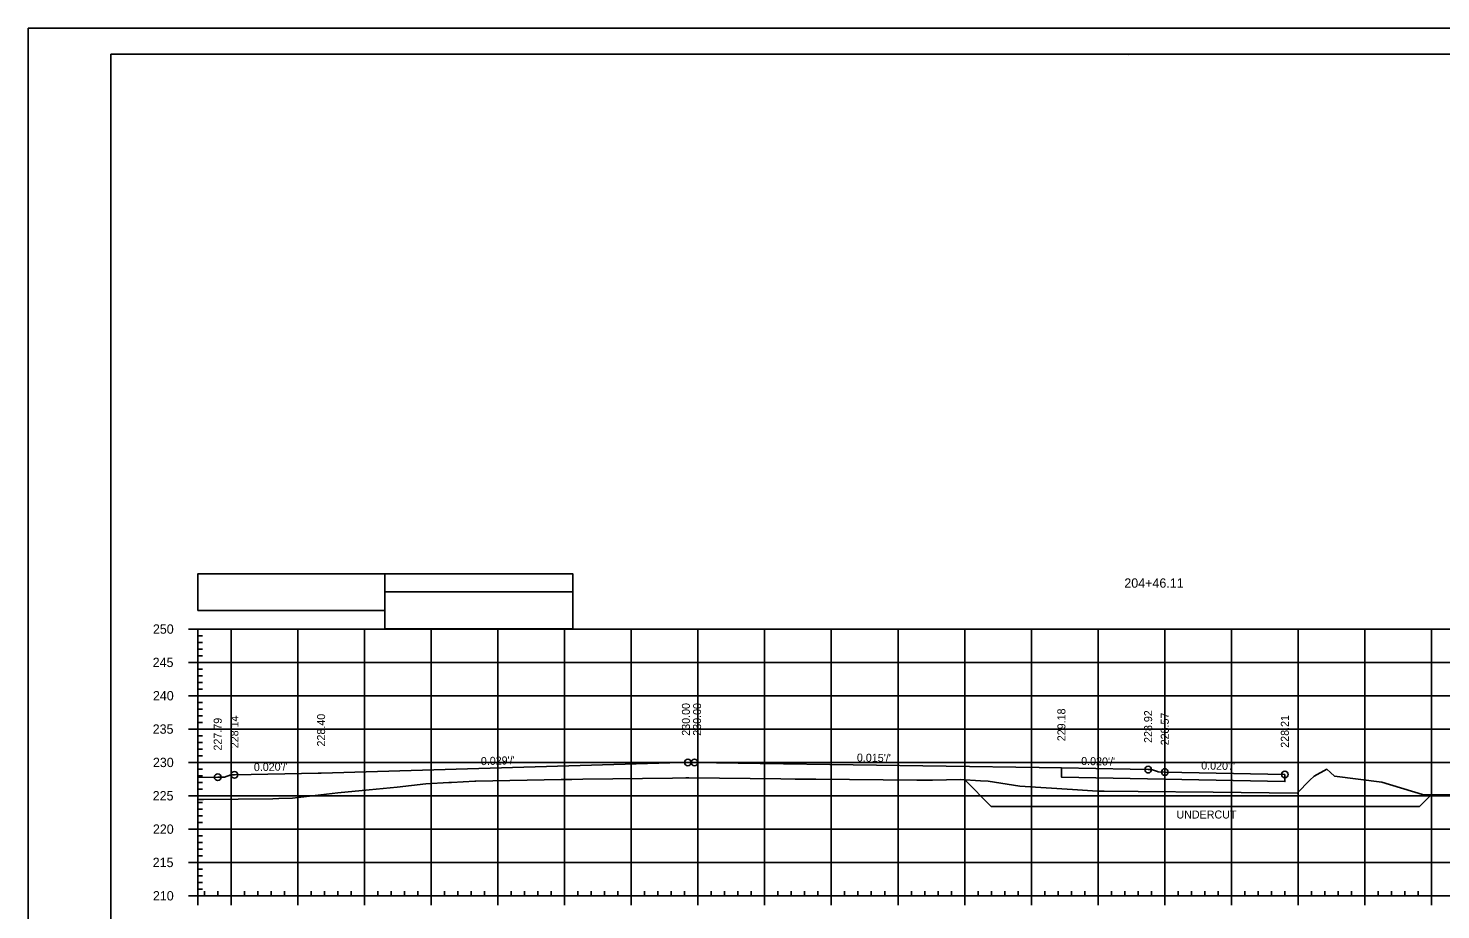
# Model space of a CAD drawing. Extents: x 1386544 to 1388153, y 379785 to 390999.
# Drawn here: x 1387210 to 1387421.8, y 380772.8 to 380905 of the extents above; entities that cross this region are included whole.
import ezdxf

# ---------------------------------------------------------------- set-up
doc = ezdxf.new("R2010")
doc.units = 0
for name, color, linetype in [('R_Alt Surface', 7, 'Continuous'), ('R_Axis', 7, 'Continuous'), ('R_Axis Annot', 7, 'Continuous'), ('R_Border', 7, 'Continuous'), ('R_Dimension', 7, 'Continuous'), ('R_Exist Surface', 7, 'Continuous'), ('R_Fin Surface', 7, 'Continuous'), ('R_Fin Surface Annot', 7, 'Continuous'), ('R_Grid', 7, 'Continuous'), ('R_No Plot', 7, 'Continuous'), ('R_Proposed Road', 7, 'Continuous'), ('R_Striping', 7, 'Continuous')]:
    doc.layers.add(name, color=color, linetype=linetype)

msp = doc.modelspace()

# ---------------------------------------------------------------- linework, layer by layer
at = {"layer": 'R_Alt Surface'}
msp.add_lwpolyline([(1387398.41, 380793.1), (1387398.41, 380792.02), (1387364.91, 380792.69), (1387364.91, 380794.08)], dxfattribs=at)
at = {"layer": 'R_Axis'}
for p, q in [((1387234.01, 380814.9), (1387235.41, 380814.9)), ((1387235.41, 380774.9), (1387235.41, 380814.9)), ((1387235.41, 380813.9), (1387236.11, 380813.9)), ((1387235.41, 380812.9), (1387236.11, 380812.9)), ((1387235.41, 380811.9), (1387236.11, 380811.9)), ((1387235.41, 380810.9), (1387236.11, 380810.9)), ((1387234.01, 380809.9), (1387235.41, 380809.9)), ((1387235.41, 380808.9), (1387236.11, 380808.9)), ((1387235.41, 380807.9), (1387236.11, 380807.9)), ((1387235.41, 380806.9), (1387236.11, 380806.9)), ((1387234.01, 380804.9), (1387235.41, 380804.9)), ((1387235.41, 380805.9), (1387236.11, 380805.9)), ((1387235.41, 380803.9), (1387236.11, 380803.9)), ((1387235.41, 380802.9), (1387236.11, 380802.9)), ((1387235.41, 380801.9), (1387236.11, 380801.9)), ((1387235.41, 380800.9), (1387236.11, 380800.9)), ((1387234.01, 380799.9), (1387235.41, 380799.9)), ((1387235.41, 380798.9), (1387236.11, 380798.9)), ((1387235.41, 380797.9), (1387236.11, 380797.9)), ((1387235.41, 380796.9), (1387236.11, 380796.9)), ((1387235.41, 380795.9), (1387236.11, 380795.9)), ((1387234.01, 380794.9), (1387235.41, 380794.9)), ((1387235.41, 380793.9), (1387236.11, 380793.9)), ((1387235.41, 380792.9), (1387236.11, 380792.9)), ((1387235.41, 380791.9), (1387236.11, 380791.9)), ((1387234.01, 380789.9), (1387235.41, 380789.9)), ((1387235.41, 380790.9), (1387236.11, 380790.9)), ((1387235.41, 380788.9), (1387236.11, 380788.9)), ((1387235.41, 380787.9), (1387236.11, 380787.9)), ((1387235.41, 380786.9), (1387236.11, 380786.9)), ((1387235.41, 380785.9), (1387236.11, 380785.9)), ((1387234.01, 380784.9), (1387235.41, 380784.9)), ((1387235.41, 380783.9), (1387236.11, 380783.9)), ((1387235.41, 380782.9), (1387236.11, 380782.9)), ((1387235.41, 380781.9), (1387236.11, 380781.9)), ((1387234.01, 380779.9), (1387235.41, 380779.9)), ((1387235.41, 380780.9), (1387236.11, 380780.9)), ((1387235.41, 380778.9), (1387236.11, 380778.9)), ((1387235.41, 380777.9), (1387236.11, 380777.9)), ((1387235.41, 380776.9), (1387236.11, 380776.9)), ((1387234.01, 380774.9), (1387235.41, 380774.9)), ((1387235.41, 380775.9), (1387236.11, 380775.9)), ((1387235.41, 380774.9), (1387235.41, 380775.6)), ((1387235.41, 380774.9), (1387525.41, 380774.9)), ((1387235.41, 380773.5), (1387235.41, 380774.9)), ((1387236.41, 380774.9), (1387236.41, 380775.6)), ((1387238.41, 380774.9), (1387238.41, 380775.6)), ((1387240.41, 380773.5), (1387240.41, 380774.9)), ((1387242.41, 380774.9), (1387242.41, 380775.6)), ((1387244.41, 380774.9), (1387244.41, 380775.6)), ((1387246.41, 380774.9), (1387246.41, 380775.6)), ((1387248.41, 380774.9), (1387248.41, 380775.6)), ((1387250.41, 380773.5), (1387250.41, 380774.9)), ((1387252.41, 380774.9), (1387252.41, 380775.6)), ((1387254.41, 380774.9), (1387254.41, 380775.6)), ((1387256.41, 380774.9), (1387256.41, 380775.6)), ((1387258.41, 380774.9), (1387258.41, 380775.6)), ((1387260.41, 380773.5), (1387260.41, 380774.9)), ((1387262.41, 380774.9), (1387262.41, 380775.6)), ((1387264.41, 380774.9), (1387264.41, 380775.6)), ((1387266.41, 380774.9), (1387266.41, 380775.6)), ((1387268.41, 380774.9), (1387268.41, 380775.6)), ((1387270.41, 380773.5), (1387270.41, 380774.9)), ((1387272.41, 380774.9), (1387272.41, 380775.6)), ((1387274.41, 380774.9), (1387274.41, 380775.6)), ((1387276.41, 380774.9), (1387276.41, 380775.6)), ((1387278.41, 380774.9), (1387278.41, 380775.6)), ((1387280.41, 380773.5), (1387280.41, 380774.9)), ((1387282.41, 380774.9), (1387282.41, 380775.6)), ((1387284.41, 380774.9), (1387284.41, 380775.6)), ((1387286.41, 380774.9), (1387286.41, 380775.6)), ((1387288.41, 380774.9), (1387288.41, 380775.6)), ((1387290.41, 380773.5), (1387290.41, 380774.9)), ((1387292.41, 380774.9), (1387292.41, 380775.6)), ((1387294.41, 380774.9), (1387294.41, 380775.6)), ((1387296.41, 380774.9), (1387296.41, 380775.6)), ((1387298.41, 380774.9), (1387298.41, 380775.6)), ((1387300.41, 380773.5), (1387300.41, 380774.9)), ((1387302.41, 380774.9), (1387302.41, 380775.6)), ((1387304.41, 380774.9), (1387304.41, 380775.6)), ((1387306.41, 380774.9), (1387306.41, 380775.6)), ((1387308.41, 380774.9), (1387308.41, 380775.6)), ((1387310.41, 380773.5), (1387310.41, 380774.9)), ((1387312.41, 380774.9), (1387312.41, 380775.6)), ((1387314.41, 380774.9), (1387314.41, 380775.6)), ((1387316.41, 380774.9), (1387316.41, 380775.6)), ((1387318.41, 380774.9), (1387318.41, 380775.6)), ((1387320.41, 380773.5), (1387320.41, 380774.9)), ((1387322.41, 380774.9), (1387322.41, 380775.6)), ((1387324.41, 380774.9), (1387324.41, 380775.6)), ((1387326.41, 380774.9), (1387326.41, 380775.6)), ((1387328.41, 380774.9), (1387328.41, 380775.6)), ((1387330.41, 380773.5), (1387330.41, 380774.9)), ((1387332.41, 380774.9), (1387332.41, 380775.6)), ((1387334.41, 380774.9), (1387334.41, 380775.6)), ((1387336.41, 380774.9), (1387336.41, 380775.6)), ((1387338.41, 380774.9), (1387338.41, 380775.6)), ((1387340.41, 380773.5), (1387340.41, 380774.9)), ((1387342.41, 380774.9), (1387342.41, 380775.6)), ((1387344.41, 380774.9), (1387344.41, 380775.6)), ((1387346.41, 380774.9), (1387346.41, 380775.6)), ((1387348.41, 380774.9), (1387348.41, 380775.6)), ((1387350.41, 380773.5), (1387350.41, 380774.9)), ((1387352.41, 380774.9), (1387352.41, 380775.6)), ((1387354.41, 380774.9), (1387354.41, 380775.6)), ((1387356.41, 380774.9), (1387356.41, 380775.6)), ((1387358.41, 380774.9), (1387358.41, 380775.6)), ((1387360.41, 380773.5), (1387360.41, 380774.9)), ((1387362.41, 380774.9), (1387362.41, 380775.6)), ((1387364.41, 380774.9), (1387364.41, 380775.6)), ((1387366.41, 380774.9), (1387366.41, 380775.6)), ((1387368.41, 380774.9), (1387368.41, 380775.6)), ((1387370.41, 380773.5), (1387370.41, 380774.9)), ((1387372.41, 380774.9), (1387372.41, 380775.6)), ((1387374.41, 380774.9), (1387374.41, 380775.6)), ((1387376.41, 380774.9), (1387376.41, 380775.6)), ((1387378.41, 380774.9), (1387378.41, 380775.6)), ((1387380.41, 380773.5), (1387380.41, 380774.9)), ((1387382.41, 380774.9), (1387382.41, 380775.6)), ((1387384.41, 380774.9), (1387384.41, 380775.6)), ((1387386.41, 380774.9), (1387386.41, 380775.6)), ((1387388.41, 380774.9), (1387388.41, 380775.6)), ((1387390.41, 380773.5), (1387390.41, 380774.9)), ((1387392.41, 380774.9), (1387392.41, 380775.6)), ((1387394.41, 380774.9), (1387394.41, 380775.6)), ((1387396.41, 380774.9), (1387396.41, 380775.6)), ((1387398.41, 380774.9), (1387398.41, 380775.6)), ((1387400.41, 380773.5), (1387400.41, 380774.9)), ((1387402.41, 380774.9), (1387402.41, 380775.6)), ((1387404.41, 380774.9), (1387404.41, 380775.6)), ((1387406.41, 380774.9), (1387406.41, 380775.6)), ((1387408.41, 380774.9), (1387408.41, 380775.6)), ((1387410.41, 380773.5), (1387410.41, 380774.9)), ((1387412.41, 380774.9), (1387412.41, 380775.6)), ((1387414.41, 380774.9), (1387414.41, 380775.6)), ((1387416.41, 380774.9), (1387416.41, 380775.6)), ((1387418.41, 380774.9), (1387418.41, 380775.6)), ((1387420.41, 380773.5), (1387420.41, 380774.9))]:
    msp.add_line(p, q, dxfattribs=at)
at = {"layer": 'R_Border'}
for p, q in [((1387222.41, 380901.11), (1387538.59, 380901.11)), ((1387222.41, 380695.65), (1387222.41, 380901.11)), ((1387374.93, 380900.85), (1387374.93, 380900.85)), ((1387374.93, 380900.85), (1387374.93, 380900.85))]:
    msp.add_line(p, q, dxfattribs=at)
at = {"layer": 'R_Dimension'}
for p, q in [((1387350.41, 380792.28), (1387354.4, 380788.29)), ((1387420.41, 380790.1), (1387418.6, 380788.29))]:
    msp.add_line(p, q, dxfattribs=at)
msp.add_lwpolyline([(1387354.4, 380788.29), (1387418.6, 380788.29)], dxfattribs=at)
at = {"layer": 'R_Exist Surface'}
msp.add_lwpolyline([(1387235.41, 380789.33), (1387236.28, 380789.35), (1387246.66, 380789.43), (1387247.57, 380789.49), (1387249.61, 380789.56), (1387256.44, 380790.32), (1387261.13, 380790.78), (1387265.32, 380791.17), (1387269.63, 380791.71), (1387273.07, 380791.9), (1387273.44, 380791.91), (1387276.98, 380792.1), (1387276.99, 380792.1), (1387277.1, 380792.11), (1387289.92, 380792.33), (1387291.5, 380792.35), (1387293.16, 380792.37), (1387306.61, 380792.55), (1387308.59, 380792.58), (1387308.77, 380792.58), (1387309.05, 380792.58), (1387322.86, 380792.43), (1387324.99, 380792.4), (1387326.56, 380792.39), (1387328.09, 380792.39), (1387343.25, 380792.24), (1387345.57, 380792.22), (1387347.67, 380792.28), (1387349.75, 380792.32), (1387352.8, 380792.14), (1387353.95, 380792.1), (1387358.68, 380791.36), (1387366.56, 380790.82), (1387370.32, 380790.59), (1387371.3, 380790.61), (1387376.44, 380790.56), (1387387.64, 380790.42), (1387400.26, 380790.29), (1387402.17, 380792.22), (1387402.82, 380792.86), (1387404.72, 380793.88), (1387405.24, 380793.4), (1387405.84, 380792.86), (1387412.94, 380791.92), (1387419.07, 380790.11), (1387428.23, 380790.02)], dxfattribs=at)
at = {"layer": 'R_Fin Surface'}
for points in [[(1387235.41, 380792.62), (1387238.41, 380792.68), (1387239.37, 380792.7), (1387239.41, 380792.7), (1387240.37, 380793.02), (1387240.41, 380793.03), (1387240.43, 380793.03), (1387240.91, 380793.03), (1387253.49, 380793.29), (1387253.91, 380793.29), (1387292.73, 380794.42), (1387307.89, 380794.87), (1387308.91, 380794.9), (1387308.91, 380794.9), (1387308.91, 380794.9), (1387308.92, 380794.9), (1387308.92, 380794.9), (1387308.93, 380794.9), (1387309.11, 380794.9), (1387309.36, 380794.9), (1387309.41, 380794.9)], [(1387309.41, 380794.9), (1387309.91, 380794.9)], [(1387309.91, 380794.9), (1387309.91, 380794.9), (1387319.74, 380794.75), (1387361.56, 380794.13), (1387364.91, 380794.08), (1387364.92, 380794.08), (1387375.21, 380793.87), (1387377.91, 380793.82), (1387378.41, 380793.82), (1387378.41, 380793.82), (1387378.42, 380793.82), (1387379.31, 380793.52), (1387379.41, 380793.48), (1387380.41, 380793.46), (1387398.41, 380793.1)]]:
    msp.add_lwpolyline(points, dxfattribs=at)
at = {"layer": 'R_Grid'}
for p, q in [((1387235.41, 380814.9), (1387525.41, 380814.9)), ((1387235.41, 380774.9), (1387235.41, 380814.9)), ((1387240.41, 380774.9), (1387240.41, 380814.9)), ((1387250.41, 380774.9), (1387250.41, 380814.9)), ((1387260.41, 380774.9), (1387260.41, 380814.9)), ((1387270.41, 380774.9), (1387270.41, 380814.9)), ((1387280.41, 380774.9), (1387280.41, 380814.9)), ((1387290.41, 380774.9), (1387290.41, 380814.9)), ((1387300.41, 380774.9), (1387300.41, 380814.9)), ((1387310.41, 380774.9), (1387310.41, 380814.9)), ((1387320.41, 380774.9), (1387320.41, 380814.9)), ((1387330.41, 380774.9), (1387330.41, 380814.9)), ((1387340.41, 380774.9), (1387340.41, 380814.9)), ((1387350.41, 380774.9), (1387350.41, 380814.9)), ((1387360.41, 380774.9), (1387360.41, 380814.9)), ((1387370.41, 380774.9), (1387370.41, 380814.9)), ((1387380.41, 380774.9), (1387380.41, 380814.9)), ((1387390.41, 380774.9), (1387390.41, 380814.9)), ((1387400.41, 380774.9), (1387400.41, 380814.9)), ((1387410.41, 380774.9), (1387410.41, 380814.9)), ((1387420.41, 380774.9), (1387420.41, 380814.9)), ((1387235.41, 380809.9), (1387525.41, 380809.9)), ((1387235.41, 380804.9), (1387525.41, 380804.9)), ((1387235.41, 380799.9), (1387525.41, 380799.9)), ((1387235.41, 380794.9), (1387525.41, 380794.9)), ((1387235.41, 380789.9), (1387525.41, 380789.9)), ((1387235.41, 380784.9), (1387525.41, 380784.9)), ((1387235.41, 380779.9), (1387525.41, 380779.9)), ((1387235.41, 380774.9), (1387525.41, 380774.9))]:
    msp.add_line(p, q, dxfattribs=at)
at = {"layer": 'R_No Plot'}
msp.add_line((1387210.01, 380905), (1387543.34, 380905), dxfattribs=at)
for points in [[(1387210, 380905), (1387543.34, 380905), (1387543.34, 380691.66), (1387210, 380691.66)], [(1387456.33, 380901.11), (1387475.95, 380901.11), (1387475.95, 380891.23), (1387492.06, 380891.23), (1387515.26, 380891.23), (1387515.26, 380866.89), (1387538.59, 380866.89), (1387538.59, 380695.65), (1387222.41, 380695.65), (1387222.41, 380901.11)]]:
    msp.add_lwpolyline(points, close=True, dxfattribs=at)
for centre in [(1387308.91, 380794.9), (1387309.91, 380794.9), (1387377.91, 380793.82), (1387380.41, 380793.46), (1387238.41, 380792.68), (1387240.91, 380793.03), (1387398.41, 380793.1)]:
    msp.add_circle(centre, 0.5, dxfattribs=at)
at = {"layer": 'R_Proposed Road'}
msp.add_lwpolyline([(1387235.41, 380817.66), (1387263.48, 380817.66), (1387263.48, 380823.18), (1387235.41, 380823.18)], close=True, dxfattribs=at)
at = {"layer": 'R_Striping'}
for points in [[(1387263.48, 380820.47), (1387291.67, 380820.47), (1387291.67, 380823.18), (1387263.48, 380823.18)], [(1387263.48, 380814.95), (1387291.67, 380814.95), (1387291.67, 380820.47), (1387263.48, 380820.47)]]:
    msp.add_lwpolyline(points, close=True, dxfattribs=at)

# ---------------------------------------------------------------- texts
at = {"layer": 'R_Axis Annot'}
for s, p in [('204+46.11', (1387374.34, 380821.1)), ('250', (1387228.69, 380814.2)), ('245', (1387228.66, 380809.2)), ('240', (1387228.69, 380804.2)), ('235', (1387228.66, 380799.2)), ('230', (1387228.69, 380794.2)), ('225', (1387228.66, 380789.2)), ('220', (1387228.69, 380784.2)), ('215', (1387228.66, 380779.2)), ('210', (1387228.69, 380774.2))]:
    msp.add_text(s, height=1.4, dxfattribs=at).set_placement(p)
at = {"layer": 'R_Dimension'}
msp.add_text('UNDERCUT', height=1.2, dxfattribs=at).set_placement((1387382.15, 380786.49))
at = {"layer": 'R_Fin Surface Annot'}
for s, rotation, p in [('230.00', 90, (1387310.88, 380798.9)), ('229.18', 90, (1387365.51, 380798.08)), ('228.92', 90, (1387378.51, 380797.82)), ('228.57', 90, (1387381.01, 380797.46)), ('228.21', 90, (1387399.01, 380797.1)), ("0.015'/'", 359.148, (1387334.24, 380795.03)), ("0.020'/'", 358.8543, (1387367.86, 380794.52)), ("0.020'/'", 358.8542, (1387385.86, 380793.85))]:
    msp.add_text(s, height=1.2, rotation=rotation, dxfattribs=at).set_placement(p)
at = {"layer": 'R_No Plot'}
for s, rotation, p in [('228.40', 90, (1387254.51, 380797.29)), ('230.00', 90, (1387309.21, 380798.9)), ('227.79', 90, (1387239.01, 380796.68)), ('228.14', 90, (1387241.51, 380797.03)), ("0.029'/'", 1.6682, (1387277.88, 380794.49)), ("0.020'/'", 1.1458, (1387243.84, 380793.59))]:
    msp.add_text(s, height=1.2, rotation=rotation, dxfattribs=at).set_placement(p)
for p in [(1387364.87, 380794.03), (1387253.87, 380793.24)]:
    msp.add_text('+', height=0.1, dxfattribs=at).set_placement(p)

doc.saveas('drawing.dxf')
